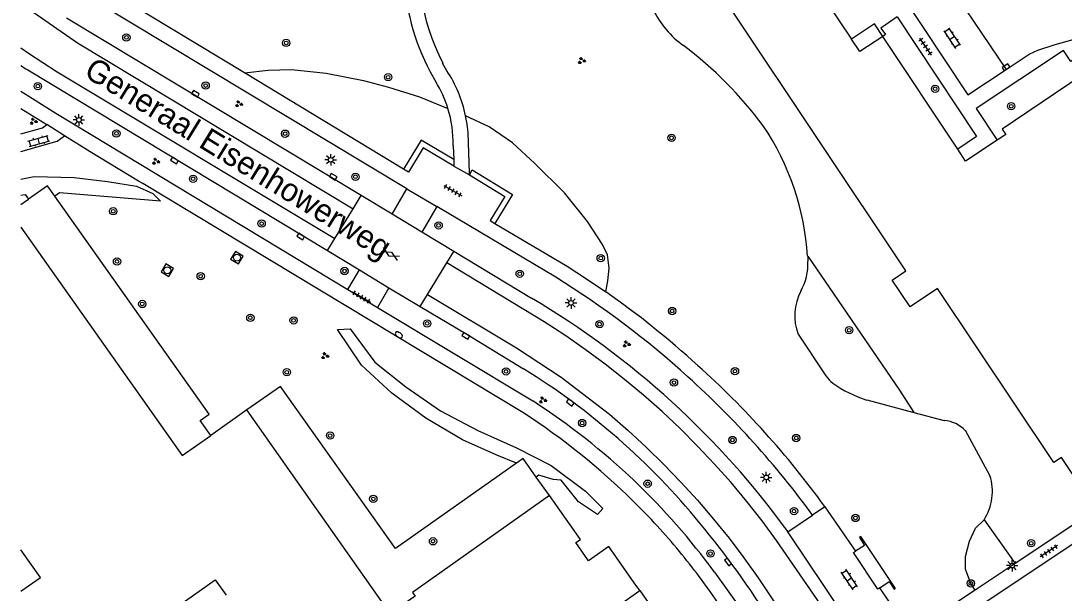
# Model space of a CAD drawing. Extents: x 137999 to 141000, y 397500 to 400501.
# Drawn here: x 138000 to 138113.6, y 399570.8 to 399633.1 of the extents above; entities that cross this region are included whole.
import ezdxf

# ---------------------------------------------------------------- set-up
doc = ezdxf.new("R2010")
doc.units = 0
for name, color, linetype in [('gg-afsc-hekwerk', 7, 'Continuous'), ('gg-anno-openbare ruimte label', 7, 'Continuous'), ('gg-bbg-abri', 7, 'Continuous'), ('gg-bbg-gedigitaliseerde bebouwing', 7, 'Continuous'), ('gg-bbg-hoofdgebouw', 7, 'Continuous'), ('gg-bbg-onder overbouw', 7, 'Continuous'), ('gg-bbg-pand overbouw', 7, 'Continuous'), ('gg-knt-verharding', 7, 'Continuous'), ('gg-knt-verharding nz', 7, 'Continuous'), ('gt-grn-groengrens', 7, 'Continuous'), ('gt-grn-weggrens', 7, 'Continuous'), ('gt-symb-boom', 7, 'Continuous'), ('gt-symb-brandkraan', 7, 'Continuous'), ('gt-symb-gesloten verharding', 7, 'Continuous'), ('gt-symb-groenvak', 7, 'Continuous'), ('gt-symb-klinker verharding', 7, 'Continuous'), ('gt-symb-kolk', 7, 'Continuous'), ('gt-symb-lichtmast', 7, 'Continuous'), ('gt-symb-rioolschacht', 7, 'Continuous'), ('gt-symb-tegel verharding', 7, 'Continuous')]:
    doc.layers.add(name, color=color, linetype=linetype)

# ---------------------------------------------------------------- blocks, each defined once
blk = doc.blocks.new('gt0-LMAST')
at = {"layer": 'gt-symb-lichtmast'}
for p, q in [((-0.18, 0.17), (-0.45, 0.44)), ((0, 0.25), (0, 0.62)), ((0.17, 0.17), (0.44, 0.44)), ((-0.25, 0), (-0.63, 0)), ((-0.18, -0.18), (-0.45, -0.45)), ((0, -0.25), (0, -0.63)), ((0.44, -0.45), (0.17, -0.18)), ((0.25, 0), (0.62, 0))]:
    blk.add_line(p, q, dxfattribs=at)
blk.add_circle((0, 0), 0.25, dxfattribs=at)
blk = doc.blocks.new('gt0-TEG1')
at = {"layer": 'gt-symb-tegel verharding'}
for p, q in [((-1.13, 0), (1.12, 0)), ((-0.9, -0.25), (-0.9, 0.25)), ((-0.45, -0.25), (-0.45, 0.25)), ((0, -0.25), (0, 0.25)), ((0.45, -0.25), (0.45, 0.25)), ((0.9, -0.25), (0.9, 0.25))]:
    blk.add_line(p, q, dxfattribs=at)
blk = doc.blocks.new('gt0-BOOM')
at = {"layer": 'gt-symb-boom'}
for radius in [0.4, 0.2]:
    blk.add_circle((0, 0), radius, dxfattribs=at)
blk = doc.blocks.new('gt0-KL1')
at = {"layer": 'gt-symb-klinker verharding'}
for p, q in [((-1.15, 0.3), (1.15, 0.3)), ((-1, -0.3), (-1, 0.3)), ((-0.5, 0.3), (-0.5, 0.45)), ((0, -0.3), (0, 0.3)), ((0.5, 0.3), (0.5, 0.45)), ((1, -0.3), (1, 0.3)), ((-1.15, -0.3), (1.15, -0.3)), ((-0.5, -0.45), (-0.5, -0.3)), ((0.5, -0.45), (0.5, -0.3))]:
    blk.add_line(p, q, dxfattribs=at)
blk = doc.blocks.new('gt0-GRVAK')
at = {"layer": 'gt-symb-groenvak'}
for p, q in [((-0.11, 0.19), (-0.23, 0.24)), ((-0.18, 0.15), (0.09, 0.15)), ((-0.09, 0.21), (-0.16, 0.32)), ((-0.05, 0.21), (-0.05, 0.39)), ((0, 0.21), (0.06, 0.32)), ((0.02, 0.19), (0.13, 0.24)), ((0.26, -0.05), (0.2, 0.06)), ((0.31, -0.05), (0.31, 0.13)), ((0.35, -0.05), (0.41, 0.06)), ((-0.24, -0.23), (-0.36, -0.18)), ((-0.32, -0.26), (-0.05, -0.26)), ((-0.23, -0.21), (-0.29, -0.09)), ((-0.18, -0.2), (-0.18, -0.02)), ((-0.14, -0.21), (-0.07, -0.09)), ((-0.12, -0.23), (0, -0.18)), ((0.24, -0.07), (0.12, -0.02)), ((0.17, -0.11), (0.44, -0.11)), ((0.37, -0.07), (0.49, -0.02))]:
    blk.add_line(p, q, dxfattribs=at)
blk = doc.blocks.new('gt0-KOLK')
at = {"layer": 'gt-symb-kolk'}
blk.add_lwpolyline([(0, 0), (0.37, 0), (0.37, 0.4), (-0.38, 0.4), (-0.38, 0), (0, 0)], dxfattribs=at)
blk = doc.blocks.new('gt0-GESVH1')
at = {"layer": 'gt-symb-gesloten verharding'}
for p, q in [((-0.99, -0.26), (0.01, 0.24)), ((0.01, -0.26), (-0.99, 0.24)), ((0.01, 0.24), (1.01, -0.26)), ((1.01, 0.24), (0.01, -0.26))]:
    blk.add_line(p, q, dxfattribs=at)
blk = doc.blocks.new('gt0-BR')
at = {"layer": 'gt-symb-brandkraan'}
for centre, radius, start, end in [((-0.24, 0), 0.206, 107.5669, 252.4331), ((0.6, -2.66), 3, 106.892, 107.5669), ((0, -0.69), 0.938, 73.108, 106.892), ((-0.6, -2.66), 3, 72.4331, 73.108), ((0.24, 0), 0.206, 287.567, 72.4331), ((0.6, 2.66), 3, 252.4331, 253.108), ((0, 0.69), 0.938, 253.108, 286.8921), ((-0.6, 2.66), 3, 286.8921, 287.567)]:
    blk.add_arc(centre, radius, start, end, dxfattribs=at)
blk = doc.blocks.new('gt0-RS')
at = {"layer": 'gt-symb-rioolschacht'}
blk.add_lwpolyline([(-0.5, -0.5), (0.5, -0.5), (0.5, 0.5), (-0.5, 0.5)], close=True, dxfattribs=at)
blk.add_circle((0, 0), 0.375, dxfattribs=at)

msp = doc.modelspace()

# ---------------------------------------------------------------- linework, layer by layer
at = {"layer": 'gg-afsc-hekwerk'}
for p, q in [((138000, 399613.1), (138000.84, 399613.69)), ((138057.55, 399581.43), (138056.12, 399583.44))]:
    msp.add_line(p, q, dxfattribs=at)
for points in [[(138003.71, 399614.01), (138002.91, 399615.15), (138000.84, 399613.69)], [(138020.68, 399587.97), (138019.53, 399589.6), (138020.5, 399590.28), (138003.71, 399614.01)], [(138053.96, 399584.95), (138040.8, 399575.65), (138028.28, 399593.29), (138024.61, 399590.75)], [(138056.12, 399583.44), (138054.69, 399585.46), (138053.96, 399584.95)]]:
    msp.add_lwpolyline(points, dxfattribs=at)
at = {"layer": 'gg-bbg-abri'}
for points in [[(138093.55, 399571.39), (138094.54, 399572.06), (138095.11, 399571.23), (138095.24, 399571.32), (138091.45, 399576.98), (138091.32, 399576.88), (138091.85, 399575.99), (138090.87, 399575.38)], [(138093.55, 399571.39), (138093.31, 399571.23), (138090.65, 399575.24), (138090.87, 399575.38)]]:
    msp.add_lwpolyline(points, dxfattribs=at)
at = {"layer": 'gg-bbg-gedigitaliseerde bebouwing'}
msp.add_lwpolyline([(138000, 399571.02), (138002.12, 399572.51), (138000, 399575.52)], dxfattribs=at)
at = {"layer": 'gg-bbg-hoofdgebouw'}
for p, q in [((138102.02, 399619.12), (138093.86, 399631.4)), ((138024.61, 399590.75), (138020.68, 399587.97)), ((138040.23, 399568.59), (138024.61, 399590.75)), ((138060.93, 399576.65), (138057.55, 399581.43)), ((138057.22, 399563.93), (138067.39, 399571.09)), ((138067.39, 399571.09), (138066.8, 399571.94))]:
    msp.add_line(p, q, dxfattribs=at)
for points in [[(138081.22, 399639.75), (138083.59, 399641.33), (138090.46, 399631.09)], [(138121.56, 399587.93), (138114.76, 399583.39), (138113.31, 399585.58), (138112.48, 399585.02), (138099.82, 399603.96), (138096.85, 399601.95), (138094.89, 399604.88), (138096.37, 399605.87), (138077.49, 399634.16), (138078.32, 399634.7), (138076.89, 399636.86)], [(138117.53, 399630.8), (138118.59, 399629.22), (138106.86, 399621.31), (138107.25, 399620.73), (138106.31, 399620.11)], [(138106.31, 399620.11), (138102.88, 399617.83), (138102.02, 399619.12)], [(138000, 399610.62), (138017.55, 399585.77), (138020.68, 399587.97)], [(138057.55, 399581.43), (138042.65, 399570.88), (138042.93, 399570.49), (138040.23, 399568.59)], [(138066.8, 399571.94), (138064.02, 399575.88), (138061.81, 399574.32), (138060.44, 399576.3), (138060.93, 399576.65)], [(138017.06, 399569.36), (138021.15, 399572.25), (138022.34, 399570.57)]]:
    msp.add_lwpolyline(points, dxfattribs=at)
at = {"layer": 'gg-bbg-onder overbouw'}
msp.add_lwpolyline([(138093.86, 399631.4), (138091.36, 399629.74), (138090.46, 399631.09)], dxfattribs=at)
at = {"layer": 'gg-bbg-pand overbouw'}
msp.add_lwpolyline([(138093.86, 399631.4), (138092.95, 399632.76), (138090.46, 399631.09)], dxfattribs=at)
at = {"layer": 'gg-knt-verharding'}
for p, q in [((138042.04, 399614.81), (138006.75, 399636.04)), ((138037.05, 399614.07), (138004.97, 399633.38)), ((138000.75, 399627.76), (138033.39, 399608.11)), ((138046.39, 399627.66), (138045.93, 399628.49)), ((138041.68, 399616.95), (138024.34, 399627.43)), ((138044.58, 399627.55), (138045.17, 399626.47)), ((138000, 399623.55), (138002.81, 399621.8)), ((138004.76, 399620.58), (138002.81, 399621.8)), ((138047.07, 399619.5), (138047.13, 399617.99)), ((138047.13, 399617.99), (138047.15, 399617.4)), ((138047.15, 399617.4), (138047.16, 399617.28)), ((138048.85, 399616.35), (138048.84, 399616.54)), ((138013.28, 399615.38), (138012.8, 399615.66)), ((138054.67, 399590.46), (138013.28, 399615.38)), ((138036.18, 399612.65), (138037.05, 399614.07)), ((138040.43, 399612.04), (138037.05, 399614.07)), ((138040.43, 399612.04), (138042.04, 399614.81)), ((138045.28, 399612.89), (138043.65, 399610.1)), ((138058.24, 399605.18), (138045.28, 399612.89)), ((138034.18, 399609.39), (138036.18, 399612.65)), ((138043.65, 399610.1), (138040.43, 399612.04)), ((138047.13, 399607.99), (138043.65, 399610.1)), ((138033.39, 399608.11), (138034.18, 399609.39)), ((138033.39, 399608.11), (138036.87, 399605.99)), ((138046.37, 399606.74), (138047.13, 399607.99)), ((138055.61, 399602.89), (138047.13, 399607.99)), ((138044.29, 399603.32), (138046.37, 399606.74)), ((138035.59, 399603.85), (138036.87, 399605.99)), ((138036.87, 399605.99), (138040.08, 399604.05)), ((138040.08, 399604.05), (138038.82, 399601.91)), ((138040.08, 399604.05), (138043.48, 399602)), ((138043.48, 399602), (138044.29, 399603.32)), ((138038.82, 399601.91), (138055.74, 399591.73)), ((138126.83, 399584.32), (138103.15, 399568.56)), ((138087.55, 399580.23), (138087.56, 399580.21)), ((138087.56, 399580.21), (138090.87, 399575.38)), ((138083.53, 399577.47), (138086.22, 399579.3)), ((138090.55, 399567.03), (138083.53, 399577.47)), ((138108.27, 399574.02), (138103.93, 399571.14)), ((138075.54, 399573.09), (138080.21, 399566.56)), ((138094.65, 399569.73), (138093.55, 399571.39)), ((138103.93, 399571.14), (138101.99, 399569.85))]:
    msp.add_line(p, q, dxfattribs=at)
for points in [[(138099.55, 399639.26), (138095.46, 399636.6), (138103.12, 399625.04), (138107.29, 399627.81)], [(138024.34, 399627.43), (138008.63, 399636.94), (138008.15, 399637.26), (138007.7, 399637.62)], [(138095.43, 399633.52), (138093.63, 399632.3), (138094.14, 399631.59), (138093.86, 399631.4)], [(138095.43, 399633.52), (138104.05, 399620.51), (138102.02, 399619.12)], [(138107.29, 399627.81), (138109.79, 399629.48), (138110.73, 399629.91), (138112.64, 399630.53), (138114.57, 399631.05), (138115.46, 399631.51), (138116.6, 399632.24), (138117.4, 399631)], [(138117.53, 399630.8), (138114.35, 399628.68), (138113.55, 399629.85), (138104.03, 399623.56), (138106.31, 399620.11)], [(138000, 399625.44), (138003.8, 399623.04), (138035.59, 399603.85)], [(138048.84, 399616.54), (138048.69, 399620.95), (138048.59, 399621.86), (138048.43, 399622.76)], [(138000, 399620.79), (138002.35, 399621.46), (138002.81, 399621.8)], [(138000, 399618.87), (138003.96, 399619.98), (138004.76, 399620.58)], [(138012.8, 399615.66), (138007.53, 399618.84), (138004.76, 399620.58)], [(138047.16, 399617.28), (138043.8, 399619.27), (138042.2, 399616.64), (138041.68, 399616.95)], [(138048.85, 399616.35), (138052.71, 399613.98), (138051.11, 399611.35), (138051.62, 399611.05)], [(138051.62, 399611.05), (138059.48, 399606.39), (138061.61, 399605.02), (138063.69, 399603.6)], [(138043.48, 399602), (138048.55, 399598.99), (138054.75, 399595.23)], [(138122.11, 399588.3), (138124.53, 399584.83), (138108.27, 399574.02)]]:
    msp.add_lwpolyline(points, dxfattribs=at)
for centre, radius, start, end in [((138065.75, 399638.92), 24.03, 154.4532, 208.2403), ((138065.96, 399638.9), 22.57, 167.4515, 207.4711), ((138053.88, 399714.44), 101.67, 237.9953, 238.491), ((138034.4, 399619.8), 14.34, 11.9099, 33.2368), ((138034.51, 399619.83), 12.56, 17.2333, 31.9233), ((138034.5, 399619.82), 12.57, 358.5612, 17.2747), ((138005.46, 399520.11), 100.12, 47.8427, 58.1864), ((138008.6, 399523.2), 92.53, 35.9138, 59.4597), ((138007.7, 399523.43), 97.79, 47.5533, 55.0698), ((138013.93, 399529.2), 77.62, 39.3617, 58.277), ((138009.28, 399523.6), 96.6, 35.8874, 48.1793), ((138006.39, 399520.88), 98.92, 36.1977, 47.9442), ((138011.95, 399524.55), 80.19, 46.8267, 56.9009), ((138013.38, 399526.7), 75.96, 45.402, 57.0698), ((138013.33, 399527.32), 77.23, 36.3449, 46.1704), ((138014.27, 399527.63), 74.68, 39.7182, 45.3876), ((137993.85, 399512.21), 103.92, 32.2226, 39.5827), ((138014.43, 399527.76), 74.46, 34.3789, 39.7178)]:
    msp.add_arc(centre, radius, start, end, dxfattribs=at)
at = {"layer": 'gg-knt-verharding nz'}
for p, q in [((138099.55, 399639.26), (138107.29, 399627.81)), ((138087.56, 399580.21), (138086.22, 399579.3))]:
    msp.add_line(p, q, dxfattribs=at)
for points in [[(138000, 399634.99), (138006.18, 399630.69), (138036.18, 399612.65)], [(138000, 399630.16), (138000.82, 399629.59), (138003.94, 399627.55), (138034.18, 399609.39)], [(138139.8, 399490.81), (138087.02, 399569.64), (138082.29, 399576.55), (138080.72, 399578.66), (138079.06, 399580.77), (138077.33, 399582.84), (138075.54, 399584.85), (138073.69, 399586.81), (138071.79, 399588.71), (138069.83, 399590.56), (138067.81, 399592.35), (138065.74, 399594.07), (138063.63, 399595.74), (138061.46, 399597.34), (138059.25, 399598.88), (138056.99, 399600.35), (138046.37, 399606.74)], [(138044.29, 399603.32), (138053.96, 399597.51), (138058.85, 399594.3), (138063.49, 399590.76), (138064.09, 399590.27), (138066.12, 399588.51), (138068.09, 399586.7), (138070.02, 399584.82), (138071.88, 399582.89), (138073.69, 399580.91), (138075.44, 399578.87), (138077.12, 399576.79), (138078.74, 399574.65), (138080.3, 399572.46), (138114.74, 399520.99), (138128.09, 399500.83), (138136.21, 399488.65)]]:
    msp.add_lwpolyline(points, dxfattribs=at)
at = {"layer": 'gt-grn-groengrens'}
for p, q in [((138085.68, 399607.47), (138085.71, 399606.92)), ((138084.64, 399598.99), (138087.66, 399594.44)), ((138092.12, 399591.83), (138097.24, 399590.48)), ((138097.24, 399590.48), (138100.53, 399589.61)), ((138105.53, 399583.61), (138102.86, 399588.49)), ((138104.9, 399578.8), (138108.27, 399574.02)), ((138067.39, 399571.09), (138070.72, 399566.36))]:
    msp.add_line(p, q, dxfattribs=at)
for points in [[(138024.34, 399627.43), (138026.93, 399627.73), (138029.46, 399627.79), (138033.25, 399627.41), (138037.3, 399626.59), (138040.03, 399625.89), (138043.42, 399624.82), (138046.51, 399623.55)], [(138063.69, 399603.6), (138063.93, 399604.8), (138064.06, 399606.18), (138063.87, 399607.61), (138063.34, 399608.74), (138061.7, 399611.24), (138059.2, 399614.36), (138055.98, 399617.55), (138053.54, 399619.8), (138050.98, 399621.55), (138048.43, 399622.76)], [(138047.13, 399617.99), (138043.6, 399620.09), (138041.68, 399616.95)], [(138048.85, 399616.35), (138049.16, 399616.86), (138053.54, 399614.18), (138051.62, 399611.05)], [(138000, 399615.87), (138001.45, 399616.14), (138005.82, 399616.05), (138009.43, 399615.59), (138012.59, 399615.09), (138014.36, 399614.29), (138015.2, 399613.45), (138004.22, 399614.37), (138003.71, 399614.01)], [(138000, 399614.13), (138000.48, 399614.19), (138000.84, 399613.69)], [(138085.68, 399607.47), (138095.67, 399592.9), (138097.24, 399590.48)], [(138053.96, 399584.95), (138051.83, 399585.83), (138048.1, 399587.49), (138044.09, 399589.86), (138040.4, 399592.56), (138037.08, 399595.61), (138034.49, 399599.49), (138035.86, 399599.58), (138038.55, 399595.93), (138041.91, 399593.27), (138045.7, 399590.64), (138049.77, 399588.52), (138053.98, 399586.61), (138057.75, 399584.69), (138061.5, 399581.89), (138063.37, 399580.03), (138062.79, 399579.38), (138060.73, 399580.76), (138058.84, 399583.11), (138057.95, 399583.18), (138056.4, 399583.63), (138056.12, 399583.44)], [(138103.93, 399571.14), (138103.45, 399571.87), (138102.86, 399573.43), (138102.86, 399574.81), (138103.29, 399576.48), (138103.95, 399577.89), (138104.9, 399578.8)]]:
    msp.add_lwpolyline(points, dxfattribs=at)
for centre, radius, start, end in [((138078.04, 399638.74), 10.2, 205.8723, 234.7512), ((138045.78, 399595.51), 43.74, 36.7169, 52.9284), ((138056.71, 399605.54), 29.03, 3.8107, 33.7551), ((138079.6, 399606.67), 6.11, 330.7006, 2.328), ((138090, 399601.01), 5.73, 152.2151, 200.6033), ((138090.16, 399596.11), 3, 213.6833, 234.4457), ((138095.9, 399604.13), 12.87, 234.4476, 252.9307), ((138100.2, 399585.95), 3.67, 43.5719, 84.7268), ((138100.06, 399581.87), 5.73, 327.5172, 17.5915)]:
    msp.add_arc(centre, radius, start, end, dxfattribs=at)
at = {"layer": 'gt-grn-weggrens'}
for p, q in [((138047.16, 399617.28), (138048.85, 399616.35)), ((138042.04, 399614.81), (138045.28, 399612.89)), ((138035.59, 399603.85), (138038.82, 399601.91))]:
    msp.add_line(p, q, dxfattribs=at)

# ---------------------------------------------------------------- block references
at = {"layer": 'gt-symb-boom'}
for p in [(138011.49, 399631.29), (138028.89, 399630.69), (138039.99, 399626.96), (138001.85, 399625.99), (138020.12, 399626.05), (138099.55, 399625.7), (138107.84, 399623.8), (138010.4, 399620.84), (138028.77, 399620.81), (138070.86, 399620.36), (138018.76, 399615.9), (138036.43, 399616.12), (138010.06, 399612.37), (138026.22, 399611.03), (138045.49, 399610.83), (138010.47, 399606.91), (138063.14, 399607.27), (138035.25, 399605.87), (138019.58, 399605.3), (138054.32, 399605.57), (138013.22, 399602.28), (138070.92, 399601.51), (138024.99, 399600.78), (138029.7, 399600.49), (138044.24, 399600.16), (138063.02, 399600.08), (138090.2, 399599.42), (138028.96, 399594.85), (138052.83, 399594.94), (138077.76, 399594.97), (138071.12, 399593.73), (138061.12, 399589.32), (138033.67, 399587.96), (138077.49, 399587.47), (138084.43, 399587.69), (138068.25, 399582.72), (138038.38, 399581.06), (138084.19, 399579.74), (138090.88, 399578.99), (138044.88, 399576.45), (138110.02, 399576.24), (138075.09, 399575.12), (138103.45, 399571.87)]:
    msp.add_blockref('gt0-BOOM', p, dxfattribs=at)
at = {"layer": 'gt-symb-brandkraan', "rotation": 147.50242843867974}
msp.add_blockref('gt0-BR', (138041.16, 399598.91), dxfattribs=at)
at = {"layer": 'gt-symb-gesloten verharding', "rotation": -29.488907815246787}
msp.add_blockref('gt0-GESVH1', (138040.23, 399607.72), dxfattribs=at)
at = {"layer": 'gt-symb-groenvak'}
for p in [(138061.06, 399628.76), (138023.72, 399624.05), (138001.36, 399622.16), (138014.69, 399617.8), (138065.94, 399597.91), (138033.1, 399596.63), (138056.82, 399591.82)]:
    msp.add_blockref('gt0-GRVAK', p, dxfattribs=at)
at = {"layer": 'gt-symb-klinker verharding'}
for p, rotation in [((138101.43, 399631.22), 124.07160980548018), ((138001.96, 399620.01), 15.843082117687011), ((138090.23, 399572.29), 123.91251258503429)]:
    msp.add_blockref('gt0-KL1', p, dxfattribs=dict(at, rotation=rotation))
at = {"layer": 'gt-symb-kolk'}
for p, rotation in [((138107.39, 399627.88), 33.65827186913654), ((138018.91, 399624.98), -31.052160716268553), ((138016.82, 399618.07), 148.94783928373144), ((138033.92, 399615.95), -30.924459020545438), ((138030.57, 399609.81), 148.99693247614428), ((138048.55, 399598.99), 149.20328608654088), ((138059.94, 399591.72), 143.62293247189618), ((138077.17, 399574.32), 126.70953402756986)]:
    msp.add_blockref('gt0-KOLK', p, dxfattribs=dict(at, rotation=rotation))
at = {"layer": 'gt-symb-lichtmast'}
for p in [(138006.32, 399622.31), (138033.74, 399617.97), (138059.91, 399602.39), (138081.17, 399583.4), (138107.94, 399573.8)]:
    msp.add_blockref('gt0-LMAST', p, dxfattribs=at)
at = {"layer": 'gt-symb-rioolschacht'}
for p, rotation in [((138023.53, 399607.32), -31.003067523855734), ((138015.95, 399605.95), -31.00306752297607)]:
    msp.add_blockref('gt0-RS', p, dxfattribs=dict(at, rotation=rotation))
at = {"layer": 'gt-symb-tegel verharding'}
for p, rotation in [((138098.51, 399630.29), 124.48490803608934), ((138047.04, 399614.61), -30.384237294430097), ((138037.1, 399603.03), -30.38423729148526), ((138111.93, 399575.37), -146.5005999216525)]:
    msp.add_blockref('gt0-TEG1', p, dxfattribs=dict(at, rotation=rotation))

# ---------------------------------------------------------------- texts
at = {"layer": 'gg-anno-openbare ruimte label'}
msp.add_text('Generaal Eisenhowerweg', height=2.5, rotation=328.4, dxfattribs=at).set_placement((138006.73, 399627.14))

doc.saveas('drawing.dxf')
